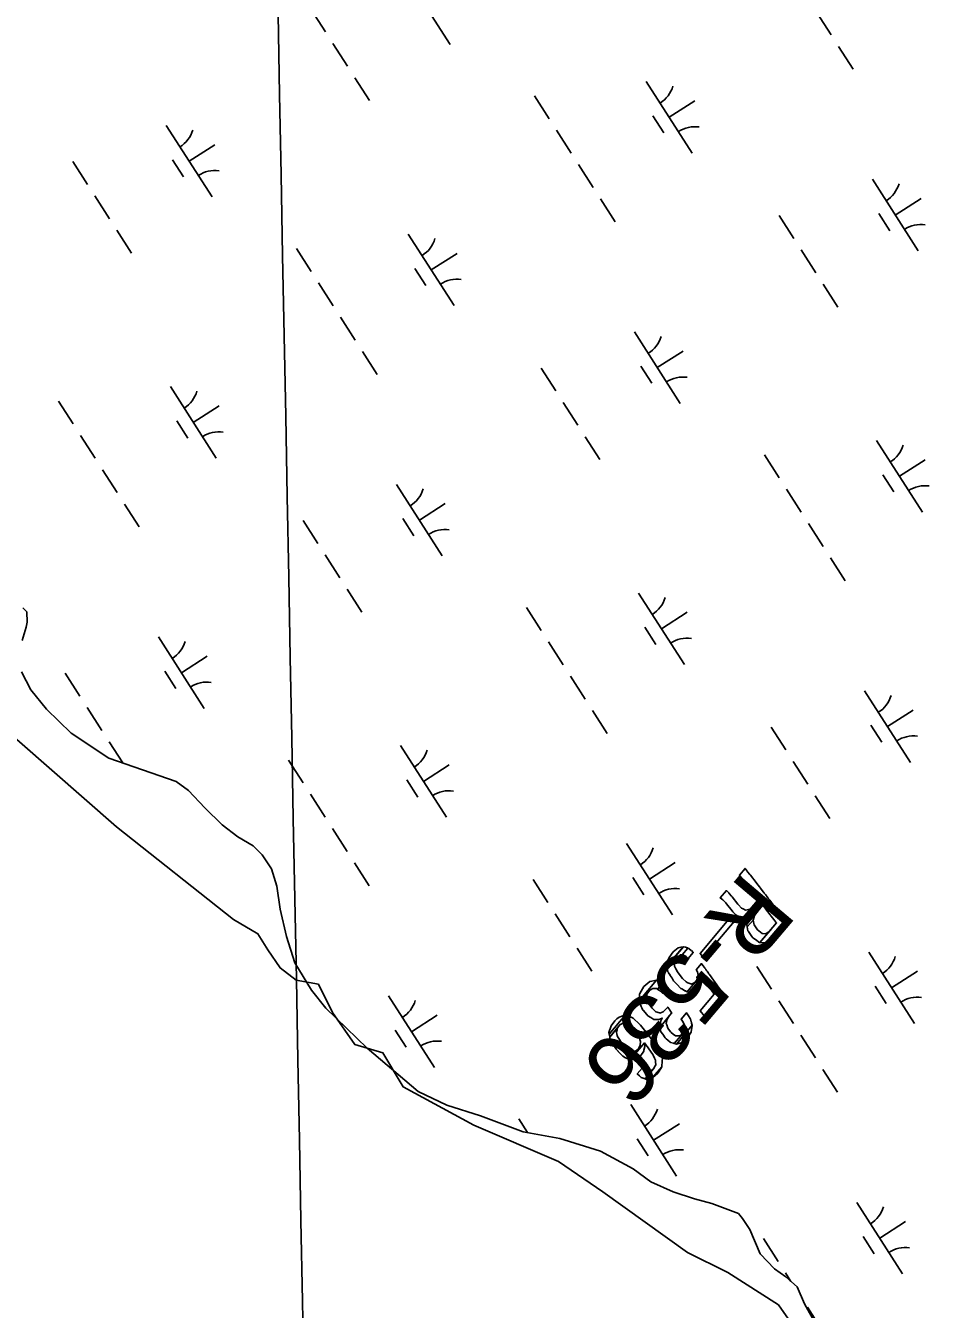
# Model space of a CAD drawing. Extents: x 3962991 to 3983549, y 181631 to 204078.
# Drawn here: x 3973203 to 3973735, y 194775 to 195531 of the extents above; entities that cross this region are included whole.
import ezdxf

# ---------------------------------------------------------------- set-up
doc = ezdxf.new("R2010")
doc.units = 0
for name, color, linetype in [('V-ANNO-MASK', 7, 'Continuous'), ('V-ANNO-MASK2', 7, 'Continuous'), ('V-GRID-MAJR', 7, 'Continuous'), ('V-RIVR-EDGE', 7, 'Continuous'), ('V-RIVR-RANG-IDEN', 7, 'Continuous'), ('V-WETL-SWMP', 7, 'Continuous')]:
    doc.layers.add(name, color=color, linetype=linetype)

msp = doc.modelspace()

# ---------------------------------------------------------------- linework, layer by layer
at = {"layer": 'V-ANNO-MASK2'}
for points in [[(3973628.03, 195033.07), (3973626.8, 195034.65), (3973623.48, 195030.73), (3973624.71, 195029.14), (3973624.97, 195028.81), (3973626.22, 195027.2), (3973626.6, 195026.7), (3973629.91, 195022.44), (3973630.32, 195021.9), (3973631.87, 195019.91), (3973632.51, 195019.09), (3973633.52, 195017.77), (3973634.25, 195016.83), (3973634.48, 195016.53), (3973634.68, 195016.28), (3973625.59, 195005.53), (3973627.22, 195005.67), (3973629.79, 195007.19), (3973628.68, 195005.33), (3973627.66, 195002.2), (3973627.73, 195001.83), (3973637.2, 195013.03), (3973637.32, 195012.88), (3973637.97, 195012.03), (3973639.05, 195010.64), (3973639.4, 195010.19), (3973641.56, 195007.41), (3973642.12, 195006.68), (3973643.73, 195004.61), (3973644.91, 195003.1), (3973645.15, 195002.78), (3973645.15, 195002.78), (3973645.25, 195002.65), (3973645.3, 195002.58), (3973635.53, 194991.03), (3973639.16, 194990.91), (3973642.43, 194992.85), (3973645.44, 194996.13), (3973651.29, 195003.05), (3973651.18, 195003.19), (3973650.41, 195004.2), (3973648.62, 195006.51), (3973648.57, 195006.57), (3973648.47, 195006.7), (3973648.22, 195007.01), (3973647.05, 195008.53), (3973645.44, 195010.6), (3973644.88, 195011.33), (3973642.72, 195014.12), (3973642.37, 195014.56), (3973641.29, 195015.96), (3973640.64, 195016.8), (3973640.52, 195016.95), (3973640.34, 195017.19), (3973639.56, 195018.19), (3973639.34, 195018.48), (3973638.72, 195019.27), (3973638, 195020.21), (3973637.8, 195020.46), (3973637.57, 195020.75), (3973636.84, 195021.7), (3973635.83, 195023.01), (3973635.19, 195023.83), (3973633.64, 195025.82), (3973633.23, 195026.37), (3973629.92, 195030.63), (3973629.54, 195031.12), (3973628.29, 195032.73)], [(3973617.18, 195020.24), (3973615.78, 195021.63), (3973612.16, 195017.34), (3973613.69, 195016.11), (3973613.98, 195015.82), (3973615.39, 195014.39), (3973615.78, 195013.92), (3973619.15, 195009.72), (3973619.57, 195009.19), (3973621.33, 195007.45), (3973622.05, 195006.72), (3973623.54, 195005.98), (3973624.62, 195005.45), (3973625.14, 195005.49), (3973625.59, 195005.53), (3973631.54, 195012.57), (3973629.57, 195010.73), (3973628.99, 195010.61), (3973627.11, 195010.19), (3973625.6, 195010.92), (3973624.64, 195011.36), (3973622.94, 195013.18), (3973622.48, 195013.66), (3973619.17, 195017.93), (3973618.78, 195018.4), (3973617.47, 195019.95)], [(3973620.26, 195003.38), (3973618.29, 195005.92), (3973600.32, 194984.68), (3973602.29, 194982.14)], [(3973632.41, 195007.08), (3973634.48, 195009.81), (3973627.73, 195001.83), (3973627.77, 195001.59), (3973628.01, 195000.25), (3973631.44, 195004.31)], [(3973631.9, 195002.19), (3973631.44, 195004.31), (3973628.01, 195000.25), (3973628.39, 194998.04), (3973628.73, 194997.58), (3973630.8, 194994.69), (3973631.34, 194993.93), (3973633.41, 194992.4), (3973634.91, 194991.28), (3973635.22, 194991.04), (3973635.43, 194991.04), (3973640.91, 194997.51), (3973640.36, 194997.12), (3973639.08, 194996.2), (3973636.75, 194996.36), (3973634.78, 194997.99), (3973634.08, 194998.57), (3973632.05, 195001.5)], [(3973642.61, 194999.41), (3973640.9, 194997.51), (3973635.43, 194991.04), (3973635.53, 194991.03)], [(3973585.38, 194986.31), (3973584.42, 194985.54), (3973582.03, 194982.35), (3973581.58, 194981.06), (3973580.69, 194978.5), (3973580.86, 194977.29), (3973590.45, 194988.62), (3973588.93, 194988.26), (3973587.34, 194987.87)], [(3973591.72, 194988.26), (3973590.44, 194988.62), (3973580.86, 194977.29), (3973581.08, 194975.68), (3973586.63, 194982.24), (3973588.3, 194983.5), (3973588.62, 194983.74), (3973589.6, 194983.75), (3973589.6, 194983.75), (3973589.72, 194983.75), (3973593.18, 194987.84), (3973593.08, 194987.87), (3973592.3, 194988.09), (3973592.21, 194988.12)], [(3973585.26, 194979.89), (3973586.63, 194982.24), (3973581.09, 194975.69), (3973581.17, 194975.07), (3973581.19, 194974.95), (3973581.32, 194973.96), (3973581.38, 194973.89), (3973581.69, 194973.39), (3973581.8, 194973.22), (3973582.71, 194971.8), (3973582.75, 194971.73), (3973583.8, 194970.1), (3973584.75, 194968.61), (3973586.88, 194966.32), (3973588.84, 194964.21), (3973588.98, 194964.06), (3973589.52, 194963.77), (3973589.96, 194963.53), (3973591.39, 194962.73), (3973591.7, 194962.57), (3973592.45, 194962.15), (3973592.46, 194962.16), (3973592.62, 194962.06), (3973597.23, 194967.51), (3973596.85, 194967.35), (3973595.15, 194966.65), (3973594.8, 194966.76), (3973593.15, 194967.3), (3973592.64, 194967.46), (3973592.19, 194967.87), (3973592.04, 194968), (3973589.93, 194969.93), (3973587.99, 194972.44), (3973586.93, 194973.8), (3973586.01, 194975.59), (3973585.97, 194975.66), (3973585.17, 194977.2), (3973585.18, 194977.51), (3973585.21, 194978.42), (3973585.21, 194978.56), (3973585.25, 194979.76)], [(3973593.64, 194987.51), (3973593.18, 194987.84), (3973589.72, 194983.75), (3973590.47, 194983.76), (3973590.63, 194983.66), (3973592.04, 194982.83), (3973592.1, 194982.79), (3973593.23, 194981.69), (3973596.23, 194985.24), (3973595.16, 194986.41), (3973595.1, 194986.45), (3973593.79, 194987.4)], [(3973601.25, 194978.57), (3973601.12, 194978.73), (3973598, 194975.04), (3973598.11, 194974.86), (3973598.44, 194974.32), (3973598.71, 194973.87), (3973599.14, 194971.89), (3973599.01, 194971.21), (3973599.01, 194971.21), (3973598.69, 194969.52), (3973597.23, 194967.51), (3973592.62, 194962.07), (3973592.92, 194961.89), (3973594.06, 194961.97), (3973601.47, 194970.73), (3973602.27, 194969.62), (3973602.59, 194969.19), (3973602.82, 194968.86), (3973608.67, 194960.76), (3973600.3, 194950.86), (3973602.8, 194947.65), (3973614, 194960.9), (3973611.6, 194964.23), (3973605.75, 194972.33), (3973605.51, 194972.65), (3973605.21, 194973.08), (3973604.4, 194974.19), (3973603.91, 194974.88), (3973603.7, 194975.16), (3973603.59, 194975.32), (3973603.08, 194976.02), (3973602.88, 194976.31), (3973601.9, 194977.65), (3973601.61, 194978.06)], [(3973574.97, 194968.75), (3973574.65, 194968.88), (3973564.43, 194956.79), (3973564.4, 194956.26), (3973564.57, 194955.87), (3973570.47, 194962.84), (3973571.19, 194963.29), (3973572.47, 194964.08), (3973573.9, 194964.08), (3973574.63, 194964.08), (3973575.27, 194963.65), (3973578.38, 194967.33), (3973577.64, 194967.64), (3973577.1, 194967.86), (3973576.05, 194968.31), (3973575.59, 194968.49), (3973575.34, 194968.6)], [(3973570.78, 194968.21), (3973567.15, 194965.11), (3973564.75, 194961.08), (3973564.62, 194960.88), (3973564.43, 194956.79), (3973574.66, 194968.89), (3973570.84, 194968.22)], [(3973579.09, 194966.7), (3973578.38, 194967.33), (3973575.27, 194963.66), (3973576.06, 194963.13), (3973576.46, 194962.86), (3973576.48, 194962.84), (3973578.21, 194961.18), (3973581.24, 194964.77), (3973579.46, 194966.37), (3973579.45, 194966.39)], [(3973601.44, 194968.64), (3973601.47, 194970.73), (3973594.06, 194961.97), (3973595.9, 194962.08), (3973596.61, 194962.12), (3973597.95, 194963.11), (3973599.21, 194964.02), (3973599.21, 194964.03), (3973600.86, 194966.55), (3973601.12, 194967.45)], [(3973569.01, 194960.7), (3973570.47, 194962.84), (3973564.57, 194955.87), (3973564.69, 194955.6)], [(3973568.95, 194959.91), (3973569, 194960.7), (3973564.69, 194955.6), (3973564.89, 194955.12), (3973565.38, 194954), (3973565.62, 194953.44), (3973565.97, 194952.65), (3973566.38, 194951.68), (3973566.7, 194951.32), (3973566.72, 194951.3), (3973568.92, 194948.73), (3973569.64, 194947.89), (3973571.41, 194946.88), (3973573.16, 194945.87), (3973573.4, 194945.87), (3973574.79, 194945.85), (3973575.1, 194945.84), (3973575.15, 194945.84), (3973576.11, 194945.83), (3973578.08, 194946.61), (3973577.26, 194944.95), (3973576.58, 194942.13), (3973576.73, 194941.38), (3973576.73, 194941.35), (3973582.4, 194948.05), (3973583.74, 194949.67), (3973583.37, 194950.16), (3973582.57, 194951.24), (3973582.3, 194951.6), (3973581.69, 194952.43), (3973581.23, 194953.04), (3973580.24, 194951.92), (3973578.6, 194950.36), (3973576.56, 194949.6), (3973576.37, 194949.67), (3973574.35, 194950.35), (3973572.86, 194951.69), (3973572.05, 194952.42), (3973569.99, 194955.17), (3973569.98, 194955.2), (3973569.78, 194955.7), (3973569.38, 194956.68), (3973569.05, 194957.48), (3973568.81, 194958.06)], [(3973551.36, 194946.07), (3973550.11, 194944.94), (3973547.92, 194942), (3973547.73, 194941.43), (3973547.73, 194941.44), (3973546.69, 194938.22), (3973546.86, 194937.15), (3973556.28, 194948.29), (3973554.85, 194947.87), (3973552.61, 194947.21)], [(3973557.52, 194947.87), (3973556.28, 194948.29), (3973546.86, 194937.15), (3973547.12, 194935.57), (3973553.06, 194942.59), (3973553.53, 194942.9), (3973554.79, 194943.7), (3973555.56, 194943.72), (3973555.81, 194943.72), (3973556.79, 194943.73), (3973557.5, 194943.28), (3973557.89, 194943.03), (3973559.05, 194942.27), (3973560.71, 194940.54), (3973561.06, 194940.18), (3973562.1, 194939.1), (3973562.22, 194938.93), (3973563.74, 194936.7), (3973564.43, 194935.67), (3973564.5, 194935.44), (3973564.51, 194935.45), (3973565.08, 194933.51), (3973565.3, 194932.76), (3973565.07, 194930.66), (3973565.04, 194930.41), (3973563.78, 194928.22), (3973558.67, 194922.18), (3973559.06, 194921.97), (3973559.18, 194921.99), (3973567.63, 194931.98), (3973567.66, 194931.95), (3973568.54, 194930.76), (3973569.13, 194929.97), (3973569.29, 194929.75), (3973570.17, 194928.57), (3973572.54, 194925.1), (3973572.58, 194925), (3973572.68, 194924.8), (3973573.51, 194923.03), (3973574.08, 194921.8), (3973574.09, 194921.6), (3973574.12, 194920.82), (3973574.2, 194919.12), (3973573.9, 194918.55), (3973572.97, 194916.79), (3973567.95, 194910.86), (3973568.08, 194910.81), (3973568.08, 194910.81), (3973568.81, 194910.56), (3973572.34, 194911.56), (3973577.78, 194918), (3973578.08, 194921.53), (3973578.18, 194922.76), (3973578.13, 194922.89), (3973577.94, 194923.32), (3973577.88, 194923.46), (3973577.36, 194924.64), (3973577.12, 194925.18), (3973577.06, 194925.32), (3973576.5, 194926.57), (3973575.71, 194928.38), (3973575.62, 194928.58), (3973575.56, 194928.67), (3973573.15, 194932.09), (3973572.3, 194933.3), (3973572.14, 194933.53), (3973571.57, 194934.34), (3973570.71, 194935.55), (3973570.69, 194935.59), (3973570.63, 194935.65), (3973570.36, 194936), (3973570.07, 194936.36), (3973569.99, 194936.47), (3973569.23, 194937.41), (3973568.82, 194937.93), (3973567.75, 194939.28), (3973567.62, 194939.44), (3973566.86, 194940.39), (3973565.21, 194942.47), (3973565.06, 194942.6), (3973563.98, 194943.62), (3973563.61, 194943.96), (3973561.86, 194945.59), (3973560.86, 194946.53), (3973560.51, 194946.85), (3973559.67, 194947.14), (3973558.91, 194947.39), (3973558.73, 194947.46), (3973558.13, 194947.66), (3973557.69, 194947.81)], [(3973581, 194945.95), (3973582.39, 194948.04), (3973576.73, 194941.35), (3973576.8, 194940.98), (3973577.08, 194939.5), (3973577.25, 194938.57), (3973578.29, 194937.06), (3973579.77, 194934.89), (3973580.29, 194934.45), (3973581.35, 194933.55), (3973582.66, 194932.45), (3973582.69, 194932.42), (3973582.74, 194932.37), (3973582.97, 194932.31), (3973582.97, 194932.31), (3973584.58, 194931.84), (3973584.63, 194931.82), (3973585.14, 194931.68), (3973590.26, 194937.74), (3973588.36, 194936.22), (3973588.29, 194936.23), (3973586.27, 194936.21), (3973585.99, 194936.21), (3973585.89, 194936.21), (3973585.86, 194936.23), (3973584.46, 194937.22), (3973583.32, 194938.03), (3973582.89, 194938.59), (3973581.32, 194940.64), (3973580.68, 194942.63), (3973580.41, 194943.44)], [(3973592.73, 194949.16), (3973592.34, 194949.75), (3973589.14, 194945.97), (3973589.55, 194945.4), (3973590.38, 194944.23), (3973591.17, 194942.51), (3973591.19, 194942.47), (3973591.22, 194942.4), (3973591.32, 194942.18), (3973591.36, 194939.85), (3973591.25, 194939.65), (3973590.26, 194937.74), (3973585.14, 194931.68), (3973586.34, 194931.33), (3973595.71, 194942.4), (3973595.32, 194943.71), (3973595.15, 194944.26), (3973595.14, 194944.32), (3973594.61, 194946.07), (3973594.54, 194946.32), (3973594.52, 194946.41), (3973594.5, 194946.45), (3973593.53, 194947.94)], [(3973551.76, 194940.8), (3973553.06, 194942.59), (3973547.12, 194935.57), (3973547.15, 194935.36)], [(3973551.47, 194939.78), (3973551.75, 194940.8), (3973547.15, 194935.36), (3973547.25, 194934.79), (3973547.37, 194934.03), (3973547.41, 194933.79), (3973547.82, 194933.13), (3973548.29, 194932.39), (3973548.54, 194931.98), (3973549.31, 194930.76), (3973550.64, 194928.63), (3973550.99, 194928.26), (3973552.01, 194927.18), (3973552.01, 194927.18), (3973552.15, 194927.03), (3973553.95, 194925.12), (3973554.77, 194924.25), (3973554.91, 194924.1), (3973556.45, 194923.31), (3973557.05, 194923), (3973558.13, 194922.45), (3973558.25, 194922.39), (3973558.67, 194922.18), (3973563.78, 194928.22), (3973562.26, 194927.13), (3973561.79, 194926.79), (3973560.32, 194926.88), (3973559.51, 194926.93), (3973558.12, 194927.9), (3973557.96, 194928.02), (3973556.98, 194928.71), (3973555.23, 194930.67), (3973555.09, 194930.82), (3973554.09, 194931.94), (3973553.81, 194932.39), (3973552.47, 194934.5), (3973551.7, 194935.71), (3973551.57, 194936.28), (3973551.34, 194937.29), (3973551.14, 194938.2), (3973551.09, 194938.43)], [(3973595.69, 194942.32), (3973595.7, 194942.4), (3973586.34, 194931.33), (3973586.38, 194931.31), (3973589.78, 194932.2), (3973590.05, 194932.45), (3973592.76, 194934.87), (3973592.77, 194934.87), (3973595.03, 194938.32), (3973595.04, 194938.42)], [(3973567.64, 194931.92), (3973567.63, 194931.98), (3973559.18, 194921.99), (3973559.24, 194921.99), (3973561.32, 194922.22), (3973562.7, 194922.37), (3973563.76, 194923.21), (3973565.38, 194924.5), (3973567.13, 194927.2), (3973567.26, 194927.76), (3973567.73, 194929.79)], [(3973567.48, 194915.9), (3973566.16, 194917.09), (3973563.3, 194913.71), (3973564.63, 194912.54), (3973565.56, 194911.72), (3973565.66, 194911.63), (3973566.2, 194911.45), (3973567.37, 194911.05), (3973567.52, 194911), (3973567.95, 194910.86), (3973572.98, 194916.79), (3973571.19, 194915.35), (3973570.98, 194915.32), (3973569.22, 194915.02), (3973568.73, 194915.27), (3973568.61, 194915.33)], [(3973577.53, 194917.61), (3973577.78, 194917.99), (3973572.34, 194911.56), (3973572.44, 194911.59), (3973575.4, 194914.25), (3973575.41, 194914.26)]]:
    msp.add_lwpolyline(points, close=True, dxfattribs=at)
at = {"layer": 'V-GRID-MAJR'}
msp.add_spline([(3973536.44, 185784.12), (3973487.19, 188388.71), (3973372.59, 194448.65), (3973258, 200508.57), (3973228.23, 202082.7)], degree=3, dxfattribs=at)
at = {"layer": 'V-RIVR-EDGE'}
msp.add_lwpolyline([(3973144.19, 195157.75), (3973256.97, 195059.21), (3973325.83, 195004.6), (3973340.08, 194996.29), (3973346.02, 194986.79), (3973353.14, 194976.11), (3973362.64, 194968.98), (3973375.7, 194966.61), (3973384.01, 194949.99), (3973397.07, 194930.99), (3973413.69, 194926.24), (3973425.56, 194906.06), (3973467.11, 194883.5), (3973516.97, 194862.13), (3973543.09, 194844.32), (3973592.96, 194808.71), (3973616.7, 194796.84), (3973646.38, 194777.84), (3973660.63, 194757.66)], dxfattribs=at)
at = {"layer": 'V-WETL-SWMP'}
for p, q in [((3973426.21, 195561.74), (3973453.19, 195519.65)), ((3973371.3, 195540.44), (3973379.94, 195526.97)), ((3973668.71, 195538.68), (3973677.35, 195525.21)), ((3973384.25, 195520.24), (3973392.89, 195506.77)), ((3973681.67, 195518.47), (3973690.3, 195505)), ((3973397.21, 195500.03), (3973405.84, 195486.56)), ((3973568.66, 195497.79), (3973595.64, 195455.7)), ((3973502.77, 195489.31), (3973511.41, 195475.84)), ((3973582.15, 195476.74), (3973597.3, 195486.46)), ((3973572.41, 195477.63), (3973578.89, 195467.53)), ((3973286.17, 195471.97), (3973313.16, 195429.87)), ((3973515.73, 195469.11), (3973524.36, 195455.64)), ((3973299.67, 195450.92), (3973314.82, 195460.63)), ((3973231.27, 195450.67), (3973239.9, 195437.2)), ((3973289.93, 195451.81), (3973296.41, 195441.7)), ((3973528.68, 195448.91), (3973537.32, 195435.44)), ((3973701.68, 195440.25), (3973728.67, 195398.15)), ((3973244.22, 195430.46), (3973252.86, 195417)), ((3973541.63, 195428.7), (3973550.27, 195415.23)), ((3973715.17, 195419.2), (3973730.33, 195428.91)), ((3973705.44, 195420.09), (3973711.92, 195409.98)), ((3973646.77, 195418.95), (3973655.41, 195405.48)), ((3973257.18, 195410.26), (3973265.81, 195396.79)), ((3973428.62, 195408.01), (3973455.61, 195365.92)), ((3973362.74, 195399.54), (3973371.38, 195386.07)), ((3973659.73, 195398.75), (3973668.36, 195385.28)), ((3973442.12, 195386.97), (3973457.27, 195396.68)), ((3973432.38, 195387.86), (3973438.86, 195377.75)), ((3973375.7, 195379.34), (3973384.33, 195365.87)), ((3973672.68, 195378.54), (3973681.32, 195365.07)), ((3973388.65, 195359.13), (3973397.28, 195345.66)), ((3973561.65, 195350.47), (3973588.63, 195308.38)), ((3973401.6, 195338.93), (3973410.24, 195325.46)), ((3973575.14, 195329.43), (3973590.29, 195339.14)), ((3973506.74, 195329.18), (3973515.38, 195315.71)), ((3973565.41, 195330.31), (3973571.88, 195320.21)), ((3973288.59, 195318.24), (3973315.58, 195276.15)), ((3973222.71, 195309.77), (3973231.35, 195296.3)), ((3973302.08, 195297.2), (3973317.24, 195306.91)), ((3973519.7, 195308.97), (3973528.33, 195295.5)), ((3973292.35, 195298.08), (3973298.83, 195287.98)), ((3973235.66, 195289.56), (3973244.3, 195276.09)), ((3973532.65, 195288.77), (3973541.28, 195275.3)), ((3973704.1, 195286.52), (3973731.08, 195244.43)), ((3973638.22, 195278.05), (3973646.85, 195264.58)), ((3973248.62, 195269.36), (3973257.25, 195255.89)), ((3973717.59, 195265.48), (3973732.74, 195275.19)), ((3973707.86, 195266.36), (3973714.33, 195256.26)), ((3973421.62, 195260.7), (3973448.6, 195218.61)), ((3973651.17, 195257.84), (3973659.8, 195244.37)), ((3973261.57, 195249.15), (3973270.21, 195235.68)), ((3973435.11, 195239.65), (3973450.26, 195249.37)), ((3973366.71, 195239.4), (3973375.35, 195225.93)), ((3973425.38, 195240.54), (3973431.85, 195230.44)), ((3973664.12, 195237.64), (3973672.76, 195224.17)), ((3973379.66, 195219.2), (3973388.3, 195205.73)), ((3973677.08, 195217.43), (3973685.71, 195203.96)), ((3973392.62, 195198.99), (3973401.25, 195185.52)), ((3973564.07, 195196.75), (3973591.05, 195154.66)), ((3973498.18, 195188.27), (3973506.82, 195174.8)), ((3973577.56, 195175.7), (3973592.71, 195185.42)), ((3973281.58, 195170.93), (3973308.57, 195128.83)), ((3973567.82, 195176.59), (3973574.3, 195166.49)), ((3973511.14, 195168.07), (3973519.77, 195154.6)), ((3973295.08, 195149.88), (3973310.23, 195159.59)), ((3973226.68, 195149.63), (3973235.31, 195136.16)), ((3973285.34, 195150.77), (3973291.82, 195140.66)), ((3973524.09, 195147.87), (3973532.73, 195134.4)), ((3973697.09, 195139.21), (3973724.07, 195097.11)), ((3973239.63, 195129.42), (3973248.27, 195115.96)), ((3973537.04, 195127.66), (3973545.68, 195114.19)), ((3973710.58, 195118.16), (3973725.74, 195127.87)), ((3973642.18, 195117.91), (3973650.82, 195104.44)), ((3973700.85, 195119.05), (3973707.33, 195108.95)), ((3973252.59, 195109.22), (3973260.56, 195096.78)), ((3973424.03, 195106.98), (3973451.02, 195064.88)), ((3973358.15, 195098.5), (3973366.79, 195085.03)), ((3973437.53, 195085.93), (3973452.68, 195095.64)), ((3973655.14, 195097.71), (3973663.77, 195084.24)), ((3973427.79, 195086.82), (3973434.27, 195076.71)), ((3973371.11, 195078.3), (3973379.74, 195064.83)), ((3973668.09, 195077.5), (3973676.73, 195064.03)), ((3973384.06, 195058.09), (3973392.69, 195044.62)), ((3973557.06, 195049.43), (3973584.04, 195007.34)), ((3973397.01, 195037.89), (3973405.65, 195024.42)), ((3973570.55, 195028.39), (3973585.7, 195038.1)), ((3973502.15, 195028.14), (3973510.79, 195014.67)), ((3973560.82, 195029.27), (3973567.29, 195019.17)), ((3973515.11, 195007.93), (3973523.74, 194994.46)), ((3973528.06, 194987.73), (3973536.69, 194974.26)), ((3973699.51, 194985.48), (3973726.49, 194943.39)), ((3973633.63, 194977.01), (3973642.26, 194963.54)), ((3973713, 194964.44), (3973728.15, 194974.15)), ((3973417.03, 194959.66), (3973444.01, 194917.57)), ((3973703.27, 194965.32), (3973709.74, 194955.22)), ((3973646.58, 194956.8), (3973655.21, 194943.33)), ((3973430.52, 194938.61), (3973445.67, 194948.33)), ((3973420.79, 194939.5), (3973427.26, 194929.4)), ((3973659.53, 194936.6), (3973668.17, 194923.13)), ((3973672.49, 194916.39), (3973681.12, 194902.92)), ((3973559.48, 194895.71), (3973586.46, 194853.62)), ((3973493.59, 194887.23), (3973498.69, 194879.28)), ((3973572.97, 194874.66), (3973588.12, 194884.38)), ((3973563.23, 194875.55), (3973569.71, 194865.45)), ((3973692.5, 194838.17), (3973719.48, 194796.07)), ((3973705.99, 194817.12), (3973721.15, 194826.84)), ((3973637.59, 194816.87), (3973646.23, 194803.4)), ((3973696.26, 194818.01), (3973702.74, 194807.91)), ((3973650.55, 194796.67), (3973653.78, 194791.63)), ((3973663.5, 194776.46), (3973672.14, 194762.99))]:
    msp.add_line(p, q, dxfattribs=at)
for points in [[(3973201.46, 195168.91), (3973203.76, 195176.7), (3973204.32, 195179.69), (3973204.25, 195185.66), (3973201.84, 195188.02)], [(3973668.37, 194766.47), (3973661.66, 194778.34), (3973657.37, 194788.44), (3973650.73, 194794.34), (3973644.1, 194799.04), (3973635.64, 194807.89), (3973629.5, 194822.16), (3973625.25, 194828.68), (3973622.82, 194831.63), (3973607.23, 194837.42), (3973597.04, 194840.29), (3973584.46, 194844.32), (3973571.25, 194850.14), (3973561.01, 194857.79), (3973541.78, 194868.31), (3973532.19, 194871.18), (3973517.8, 194875.8), (3973496.26, 194879.72), (3973471.07, 194888.99), (3973451.29, 194895.32), (3973434.47, 194903.49), (3973404.32, 194928.82), (3973380.15, 194952.42), (3973371.67, 194963.07), (3973361.93, 194979.08), (3973356.97, 194994.55), (3973353.2, 195010.63), (3973351.25, 195024.34), (3973348.15, 195034.46), (3973342.67, 195042.76), (3973337.24, 195048.07), (3973328.22, 195053.34), (3973319.18, 195060.4), (3973308.91, 195070.43), (3973299.24, 195080.47), (3973292.01, 195085.76), (3973252.43, 195099.63), (3973230.17, 195114.3), (3973215.67, 195128.46), (3973206.58, 195139.71), (3973201.08, 195150.39)]]:
    msp.add_lwpolyline(points, dxfattribs=at)
for centre, start, end in [((3973567.44, 195500.12), 301.89187, 343.43553), ((3973284.96, 195474.3), 301.89187, 343.43553), ((3973597.26, 195453.62), 81.89186, 123.43552), ((3973314.77, 195427.79), 81.89186, 123.43552), ((3973700.46, 195442.58), 301.89187, 343.43553), ((3973730.28, 195396.08), 81.89186, 123.43552), ((3973427.41, 195410.35), 301.89187, 343.43553), ((3973457.22, 195363.84), 81.89186, 123.43552), ((3973560.43, 195352.81), 301.89187, 343.43553), ((3973590.25, 195306.3), 81.89186, 123.43552), ((3973287.38, 195320.58), 301.89187, 343.43553), ((3973317.19, 195274.07), 81.89186, 123.43552), ((3973702.88, 195288.86), 301.89187, 343.43553), ((3973420.4, 195263.03), 301.89187, 343.43553), ((3973732.7, 195242.35), 81.89186, 123.43552), ((3973450.22, 195216.53), 81.89186, 123.43552), ((3973562.85, 195199.08), 301.89187, 343.43553), ((3973280.37, 195173.26), 301.89187, 343.43553), ((3973592.67, 195152.58), 81.89186, 123.43552), ((3973310.18, 195126.75), 81.89186, 123.43552), ((3973695.87, 195141.54), 301.89187, 343.43553), ((3973725.69, 195095.04), 81.89186, 123.43552), ((3973422.82, 195109.31), 301.89187, 343.43553), ((3973452.63, 195062.8), 81.89186, 123.43552), ((3973555.84, 195051.77), 301.89187, 343.43553), ((3973585.66, 195005.26), 81.89186, 123.43552), ((3973698.29, 194987.82), 301.89187, 343.43553), ((3973728.11, 194941.31), 81.89186, 123.43552), ((3973415.81, 194961.99), 301.89187, 343.43553), ((3973445.63, 194915.49), 81.89186, 123.43552), ((3973558.26, 194898.04), 301.89187, 343.43553), ((3973588.08, 194851.54), 81.89186, 123.43552), ((3973691.28, 194840.5), 301.89187, 343.43553), ((3973721.1, 194794), 81.89186, 123.43552)]:
    msp.add_arc(centre, 17.62, start, end, dxfattribs=at)

# ---------------------------------------------------------------- texts
at = {"layer": 'V-ANNO-MASK'}
msp.add_text('R-536  ', height=41.5, rotation=229.77206, dxfattribs=at).set_placement((3973626.39, 195034.17))
at = {"layer": 'V-RIVR-RANG-IDEN'}
msp.add_text('R-536  ', height=41.5, rotation=229.77206, dxfattribs=at).set_placement((3973626.39, 195034.17))

doc.saveas('drawing.dxf')
